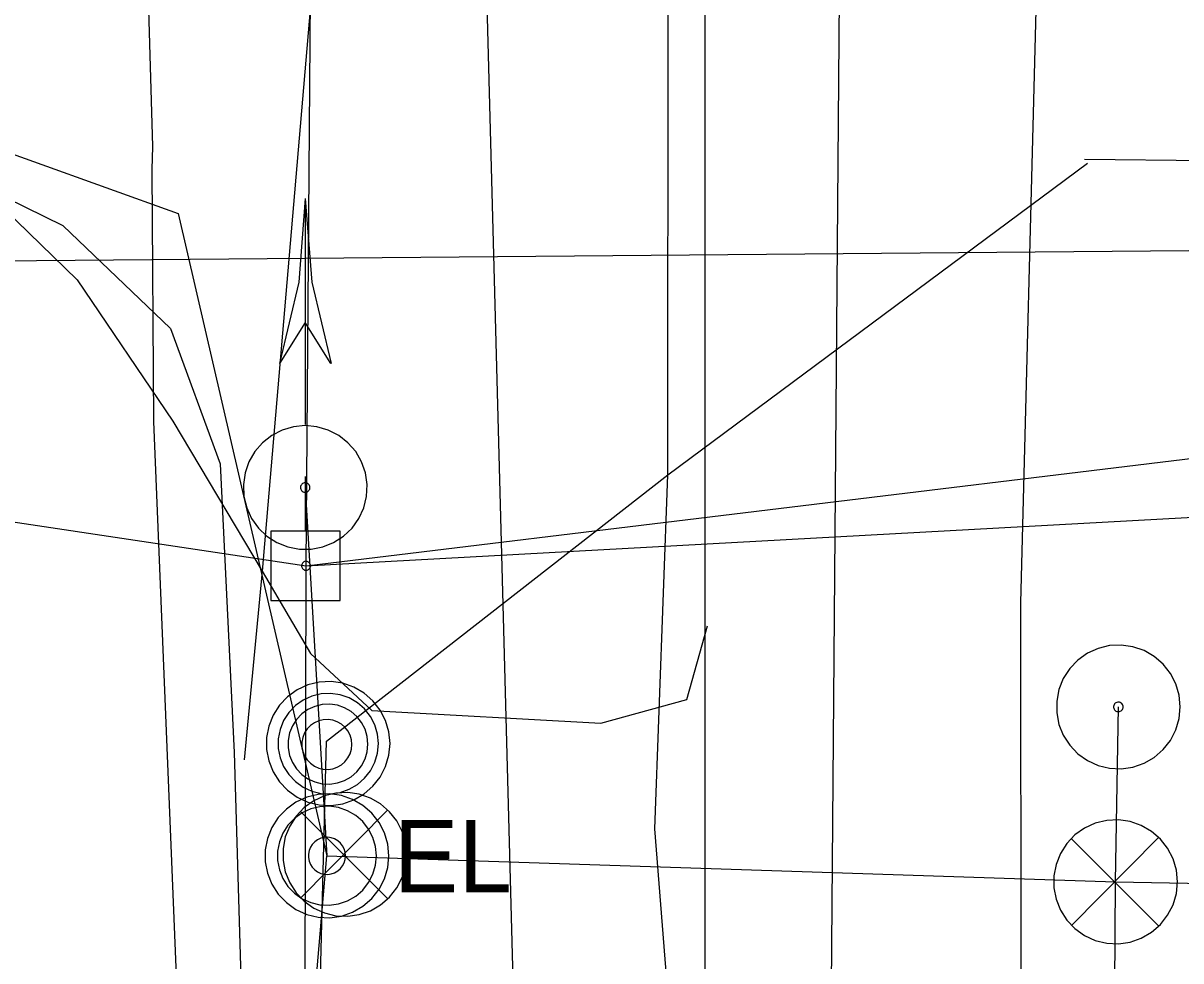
# Model space of a CAD drawing. Extents: x 600849 to 606371, y 330010 to 403088.
# Drawn here: x 602020.6 to 602082.3, y 366045.6 to 366095.5 of the extents above; entities that cross this region are included whole.
import ezdxf

# ---------------------------------------------------------------- set-up
doc = ezdxf.new("R2010")
doc.units = 0
for name, color, linetype in [('E_SIG', 7, 'Continuous'), ('E_UTL_E', 7, 'Continuous'), ('E_UTL_E_UG', 7, 'Continuous'), ('E_UTL_EPowerPole', 7, 'Continuous'), ('E_UTL_FO_UG', 7, 'Continuous'), ('E_UTL_FO_UG_MWFN', 7, 'Continuous'), ('E_UTL_G_UG', 7, 'Continuous'), ('E_UTL_MH', 7, 'Continuous'), ('E_UTL_Overhead', 7, 'Continuous'), ('E_UTL_SAN_UG', 7, 'Continuous'), ('E_UTL_T_UG', 7, 'Continuous'), ('E_UTL_W_UG', 7, 'Continuous')]:
    doc.layers.add(name, color=color, linetype=linetype)

msp = doc.modelspace()

# ---------------------------------------------------------------- linework, layer by layer
at = {"layer": 'E_SIG'}
for points in [[(601988.426, 366091.318), (601994.199, 366090.853), (602005.696, 366093.718), (602028.836, 366085.408), (602036.758, 366051.181)], [(602035.602, 366086.201), (602035.257, 366081.747), (602034.227, 366077.401)], [(602035.602, 366086.201), (602035.948, 366081.747), (602036.978, 366077.401)], [(602035.604, 366086.2), (602035.604, 366074.159)], [(602035.604, 366079.601), (602034.227, 366077.401)], [(602036.975, 366077.401), (602035.604, 366079.601)], [(602035.602, 366074.101), (602034.978, 366074.041), (602034.376, 366073.864), (602033.818, 366073.577), (602033.325, 366073.189), (602032.914, 366072.715), (602032.601, 366072.172), (602032.395, 366071.579), (602032.306, 366070.958), (602032.336, 366070.331), (602032.484, 366069.721), (602032.745, 366069.151), (602033.108, 366068.64), (602033.563, 366068.207), (602034.09, 366067.868), (602034.673, 366067.634), (602035.289, 366067.516), (602035.916, 366067.516), (602036.532, 366067.634), (602037.115, 366067.868), (602037.642, 366068.207), (602038.096, 366068.64), (602038.46, 366069.151), (602038.721, 366069.721), (602038.869, 366070.331), (602038.899, 366070.958), (602038.809, 366071.579), (602038.604, 366072.172), (602038.291, 366072.715), (602037.88, 366073.189), (602037.387, 366073.577), (602036.829, 366073.864), (602036.227, 366074.041), (602035.602, 366074.101)], [(602035.602, 366071.053), (602035.555, 366071.049), (602035.509, 366071.035), (602035.466, 366071.013), (602035.428, 366070.983), (602035.397, 366070.947), (602035.373, 366070.906), (602035.357, 366070.86), (602035.35, 366070.813), (602035.353, 366070.765), (602035.364, 366070.718), (602035.384, 366070.674), (602035.412, 366070.635), (602035.446, 366070.602), (602035.487, 366070.576), (602035.531, 366070.558), (602035.578, 366070.549), (602035.626, 366070.549), (602035.674, 366070.558), (602035.718, 366070.576), (602035.758, 366070.602), (602035.793, 366070.635), (602035.821, 366070.674), (602035.841, 366070.718), (602035.852, 366070.765), (602035.855, 366070.813), (602035.848, 366070.86), (602035.832, 366070.906), (602035.808, 366070.947), (602035.777, 366070.983), (602035.739, 366071.013), (602035.696, 366071.035), (602035.65, 366071.049), (602035.602, 366071.053)], [(602035.602, 366070.8), (602036.758, 366051.181)], [(602082.226, 366059.115), (602082.166, 366059.74), (602081.989, 366060.342), (602081.702, 366060.9), (602081.314, 366061.393), (602080.84, 366061.803), (602080.297, 366062.117), (602079.704, 366062.322), (602079.083, 366062.412), (602078.456, 366062.382), (602077.846, 366062.234), (602077.276, 366061.973), (602076.765, 366061.609), (602076.332, 366061.155), (602075.992, 366060.628), (602075.759, 366060.045), (602075.641, 366059.429), (602075.641, 366058.802), (602075.759, 366058.186), (602075.992, 366057.603), (602076.332, 366057.075), (602076.765, 366056.621), (602077.276, 366056.258), (602077.846, 366055.997), (602078.456, 366055.849), (602079.083, 366055.819), (602079.704, 366055.908), (602080.297, 366056.114), (602080.84, 366056.427), (602081.314, 366056.838), (602081.702, 366057.331), (602081.989, 366057.889), (602082.166, 366058.491), (602082.226, 366059.115)], [(602079.178, 366059.115), (602079.173, 366059.163), (602079.16, 366059.209), (602079.138, 366059.252), (602079.108, 366059.29), (602079.072, 366059.321), (602079.03, 366059.345), (602078.985, 366059.361), (602078.938, 366059.368), (602078.89, 366059.365), (602078.843, 366059.354), (602078.799, 366059.334), (602078.76, 366059.306), (602078.727, 366059.271), (602078.701, 366059.231), (602078.683, 366059.186), (602078.674, 366059.139), (602078.674, 366059.091), (602078.683, 366059.044), (602078.701, 366059), (602078.727, 366058.959), (602078.76, 366058.925), (602078.799, 366058.897), (602078.843, 366058.877), (602078.89, 366058.866), (602078.938, 366058.863), (602078.985, 366058.87), (602079.03, 366058.886), (602079.072, 366058.91), (602079.108, 366058.941), (602079.138, 366058.979), (602079.16, 366059.022), (602079.173, 366059.068), (602079.178, 366059.115)], [(602078.776, 366049.798), (602078.925, 366059.116)], [(602041.007, 366051.255), (602040.947, 366051.88), (602040.771, 366052.482), (602040.483, 366053.039), (602040.095, 366053.532), (602039.621, 366053.943), (602039.078, 366054.257), (602038.485, 366054.462), (602037.864, 366054.551), (602037.237, 366054.522), (602036.628, 366054.374), (602036.057, 366054.113), (602035.546, 366053.749), (602035.113, 366053.295), (602034.774, 366052.767), (602034.541, 366052.185), (602034.422, 366051.569), (602034.422, 366050.942), (602034.541, 366050.326), (602034.774, 366049.743), (602035.113, 366049.215), (602035.546, 366048.761), (602036.057, 366048.397), (602036.628, 366048.137), (602037.237, 366047.989), (602037.864, 366047.959), (602038.485, 366048.048), (602039.078, 366048.253), (602039.621, 366048.567), (602040.095, 366048.978), (602040.483, 366049.471), (602040.771, 366050.029), (602040.947, 366050.631), (602041.007, 366051.255)], [(602039.969, 366053.59), (602035.359, 366048.933)], [(602035.359, 366053.542), (602040.012, 366048.89)], [(602082.076, 366049.798), (602082.016, 366050.423), (602081.839, 366051.025), (602081.552, 366051.582), (602081.164, 366052.075), (602080.69, 366052.486), (602080.147, 366052.8), (602079.554, 366053.005), (602078.933, 366053.094), (602078.306, 366053.065), (602077.696, 366052.917), (602077.126, 366052.656), (602076.615, 366052.292), (602076.182, 366051.838), (602075.843, 366051.31), (602075.609, 366050.728), (602075.491, 366050.112), (602075.491, 366049.484), (602075.609, 366048.868), (602075.843, 366048.286), (602076.182, 366047.758), (602076.615, 366047.304), (602077.126, 366046.94), (602077.696, 366046.68), (602078.306, 366046.532), (602078.933, 366046.502), (602079.554, 366046.591), (602080.147, 366046.796), (602080.69, 366047.11), (602081.164, 366047.521), (602081.552, 366048.014), (602081.839, 366048.572), (602082.016, 366049.174), (602082.076, 366049.798)], [(602081.038, 366052.133), (602076.428, 366047.475)], [(602076.428, 366052.085), (602081.081, 366047.432)], [(602036.758, 366051.181), (602078.776, 366049.798), (602110.386, 366049.218), (602151.426, 366048.008)]]:
    msp.add_lwpolyline(points, dxfattribs=at)
at = {"layer": 'E_UTL_E'}
for points in [[(602040.06, 366051.182), (602040, 366051.807), (602039.823, 366052.409), (602039.536, 366052.966), (602039.148, 366053.459), (602038.674, 366053.87), (602038.13, 366054.184), (602037.538, 366054.389), (602036.917, 366054.478), (602036.29, 366054.448), (602035.68, 366054.301), (602035.11, 366054.04), (602034.599, 366053.676), (602034.166, 366053.222), (602033.826, 366052.694), (602033.593, 366052.112), (602033.475, 366051.496), (602033.475, 366050.868), (602033.593, 366050.252), (602033.826, 366049.67), (602034.166, 366049.142), (602034.599, 366048.688), (602035.11, 366048.324), (602035.68, 366048.064), (602036.29, 366047.916), (602036.917, 366047.886), (602037.538, 366047.975), (602038.13, 366048.18), (602038.674, 366048.494), (602039.148, 366048.905), (602039.536, 366049.398), (602039.823, 366049.956), (602040, 366050.558), (602040.06, 366051.182)], [(602040.06, 366051.182), (602040, 366051.807), (602039.823, 366052.409), (602039.536, 366052.966), (602039.148, 366053.459), (602038.674, 366053.87), (602038.13, 366054.184), (602037.538, 366054.389), (602036.917, 366054.478), (602036.29, 366054.448), (602035.68, 366054.301), (602035.11, 366054.04), (602034.599, 366053.676), (602034.166, 366053.222), (602033.826, 366052.694), (602033.593, 366052.112), (602033.475, 366051.496), (602033.475, 366050.868), (602033.593, 366050.252), (602033.826, 366049.67), (602034.166, 366049.142), (602034.599, 366048.688), (602035.11, 366048.324), (602035.68, 366048.064), (602036.29, 366047.916), (602036.917, 366047.886), (602037.538, 366047.975), (602038.13, 366048.18), (602038.674, 366048.494), (602039.148, 366048.905), (602039.536, 366049.398), (602039.823, 366049.956), (602040, 366050.558), (602040.06, 366051.182)], [(602039.4, 366051.182), (602039.352, 366051.682), (602039.21, 366052.163), (602038.981, 366052.609), (602038.67, 366053.004), (602038.291, 366053.333), (602037.856, 366053.583), (602037.382, 366053.748), (602036.885, 366053.819), (602036.384, 366053.795), (602035.896, 366053.677), (602035.44, 366053.468), (602035.031, 366053.177), (602034.684, 366052.814), (602034.413, 366052.392), (602034.227, 366051.926), (602034.132, 366051.433), (602034.132, 366050.931), (602034.227, 366050.438), (602034.413, 366049.972), (602034.684, 366049.55), (602035.031, 366049.187), (602035.44, 366048.896), (602035.896, 366048.687), (602036.384, 366048.569), (602036.885, 366048.545), (602037.382, 366048.616), (602037.856, 366048.781), (602038.291, 366049.032), (602038.67, 366049.36), (602038.981, 366049.755), (602039.21, 366050.201), (602039.352, 366050.682), (602039.4, 366051.182)], [(602039.4, 366051.182), (602039.352, 366051.682), (602039.21, 366052.163), (602038.981, 366052.609), (602038.67, 366053.004), (602038.291, 366053.333), (602037.856, 366053.583), (602037.382, 366053.748), (602036.885, 366053.819), (602036.384, 366053.795), (602035.896, 366053.677), (602035.44, 366053.468), (602035.031, 366053.177), (602034.684, 366052.814), (602034.413, 366052.392), (602034.227, 366051.926), (602034.132, 366051.433), (602034.132, 366050.931), (602034.227, 366050.438), (602034.413, 366049.972), (602034.684, 366049.55), (602035.031, 366049.187), (602035.44, 366048.896), (602035.896, 366048.687), (602036.384, 366048.569), (602036.885, 366048.545), (602037.382, 366048.616), (602037.856, 366048.781), (602038.291, 366049.032), (602038.67, 366049.36), (602038.981, 366049.755), (602039.21, 366050.201), (602039.352, 366050.682), (602039.4, 366051.182)], [(602037.75, 366051.182), (602037.732, 366051.369), (602037.679, 366051.55), (602037.592, 366051.717), (602037.476, 366051.865), (602037.334, 366051.988), (602037.171, 366052.083), (602036.993, 366052.144), (602036.807, 366052.171), (602036.619, 366052.162), (602036.436, 366052.118), (602036.265, 366052.039), (602036.111, 366051.93), (602035.981, 366051.794), (602035.88, 366051.636), (602035.81, 366051.461), (602035.774, 366051.276), (602035.774, 366051.088), (602035.81, 366050.903), (602035.88, 366050.728), (602035.981, 366050.57), (602036.111, 366050.434), (602036.265, 366050.325), (602036.436, 366050.246), (602036.619, 366050.202), (602036.807, 366050.193), (602036.993, 366050.22), (602037.171, 366050.282), (602037.334, 366050.376), (602037.476, 366050.499), (602037.592, 366050.647), (602037.679, 366050.814), (602037.732, 366050.995), (602037.75, 366051.182)], [(602037.75, 366051.182), (602037.732, 366051.369), (602037.679, 366051.55), (602037.592, 366051.717), (602037.476, 366051.865), (602037.334, 366051.988), (602037.171, 366052.083), (602036.993, 366052.144), (602036.807, 366052.171), (602036.619, 366052.162), (602036.436, 366052.118), (602036.265, 366052.039), (602036.111, 366051.93), (602035.981, 366051.794), (602035.88, 366051.636), (602035.81, 366051.461), (602035.774, 366051.276), (602035.774, 366051.088), (602035.81, 366050.903), (602035.88, 366050.728), (602035.981, 366050.57), (602036.111, 366050.434), (602036.265, 366050.325), (602036.436, 366050.246), (602036.619, 366050.202), (602036.807, 366050.193), (602036.993, 366050.22), (602037.171, 366050.282), (602037.334, 366050.376), (602037.476, 366050.499), (602037.592, 366050.647), (602037.679, 366050.814), (602037.732, 366050.995), (602037.75, 366051.182)]]:
    msp.add_lwpolyline(points, dxfattribs=at)
at = {"layer": 'E_UTL_E_UG'}
for points in [[(602027.544, 366074.322), (602027.442, 366087.738), (602027.475, 366088.975), (602025.76, 366147.939), (602026.072, 366195.193), (602026.131, 366221.148), (602028.283, 366255.024), (602029.211, 366318.43)], [(602025.696, 365850.82), (602023.265, 365911.581), (602023.572, 365949.398), (602025.447, 365964.164), (602028.847, 365997.344), (602030.134, 366004.867), (602029.485, 366026.564), (602027.544, 366074.322)], [(602026.846, 365912.978), (602029.696, 365970.198), (602029.826, 365970.208), (602036.758, 366051.181)], [(602077.668, 365041.362), (602080.637, 365050.177), (602084.27, 365078.211), (602086.597, 365119.116), (602092.509, 365157.102), (602092.615, 365161.015), (602093.701, 365166.451), (602097.817, 365228.483), (602099.72, 365306.859), (602099.572, 365307.849), (602078.175, 365398.692), (602101.34, 365598.662), (602081.776, 365780.505), (602081.663, 365785.812), (602086.649, 365937.445), (602085.006, 365946.575), (602078.55, 366013.476), (602078.776, 366049.798)]]:
    msp.add_lwpolyline(points, dxfattribs=at)
at = {"layer": 'E_UTL_EPowerPole'}
for points in [[(602035.615, 366068.476), (602035.615, 366071.385)], [(602037.459, 366068.476), (602033.771, 366068.476)], [(602033.771, 366068.476), (602033.771, 366064.785)], [(602037.459, 366064.785), (602037.459, 366068.476)], [(602035.885, 366066.634), (602035.881, 366066.679), (602035.868, 366066.722), (602035.848, 366066.763), (602035.82, 366066.798), (602035.785, 366066.828), (602035.746, 366066.851), (602035.703, 366066.865), (602035.658, 366066.872), (602035.613, 366066.87), (602035.569, 366066.859), (602035.528, 366066.84), (602035.491, 366066.814), (602035.46, 366066.781), (602035.435, 366066.743), (602035.418, 366066.701), (602035.41, 366066.656), (602035.41, 366066.611), (602035.418, 366066.567), (602035.435, 366066.524), (602035.46, 366066.486), (602035.491, 366066.453), (602035.528, 366066.427), (602035.569, 366066.408), (602035.613, 366066.398), (602035.658, 366066.396), (602035.703, 366066.402), (602035.746, 366066.417), (602035.785, 366066.439), (602035.82, 366066.469), (602035.848, 366066.505), (602035.868, 366066.545), (602035.881, 366066.589), (602035.885, 366066.634)], [(602033.771, 366064.785), (602037.459, 366064.785)]]:
    msp.add_lwpolyline(points, dxfattribs=at)
at = {"layer": 'E_UTL_FO_UG'}
msp.add_lwpolyline([(602033.003, 366328.614), (602033.699, 366281.193), (602033.271, 366241.396), (602031.572, 366200.107), (602031.572, 366199.098), (602032.827, 366152.729), (602036.171, 366129.31), (602036.123, 366099.205), (602033.316, 366066.349), (602032.347, 366056.304)], dxfattribs=at)
at = {"layer": 'E_UTL_FO_UG_MWFN'}
msp.add_lwpolyline([(601630.827, 366088.051), (601695.261, 366088.47), (601737.718, 366088.541), (601780.392, 366088.547), (601820.342, 366087.517), (601861.015, 366088.823), (601871.134, 366087.293), (601912.949, 366087.069), (601951.658, 366087.552), (601989.969, 366088.147), (602007.279, 366088.143), (602016.629, 366087.722), (602022.691, 366084.764), (602028.433, 366079.277), (602031.075, 366072.056), (602031.819, 366056.692), (602032.789, 366023.708), (602031.957, 365991.273), (602030.318, 365959.766), (602030.841, 365929.532), (602028.453, 365917.152)], dxfattribs=at)
at = {"layer": 'E_UTL_G_UG'}
msp.add_lwpolyline([(602072.558, 365506.484), (602072.913, 365581.505), (602072.855, 365590.984), (602073.546, 365667.577), (602074.413, 365764.896), (602074.825, 365837.034), (602073.806, 365881.048), (602074.112, 365897.583), (602073.466, 365906.398), (602074.573, 365951.95), (602072.846, 365970.288), (602073.797, 365985.881), (602073.721, 366064.655), (602076.684, 366178.7), (602072.706, 366194.938), (602072.506, 366200.968)], dxfattribs=at)
at = {"layer": 'E_UTL_MH'}
for points in [[(602040.122, 366057.165), (602040.062, 366057.79), (602039.885, 366058.392), (602039.598, 366058.949), (602039.21, 366059.442), (602038.736, 366059.853), (602038.193, 366060.167), (602037.6, 366060.372), (602036.979, 366060.461), (602036.352, 366060.431), (602035.742, 366060.284), (602035.172, 366060.023), (602034.661, 366059.659), (602034.228, 366059.205), (602033.889, 366058.677), (602033.655, 366058.095), (602033.537, 366057.479), (602033.537, 366056.851), (602033.655, 366056.235), (602033.889, 366055.653), (602034.228, 366055.125), (602034.661, 366054.671), (602035.172, 366054.307), (602035.742, 366054.047), (602036.352, 366053.899), (602036.979, 366053.869), (602037.6, 366053.958), (602038.193, 366054.163), (602038.736, 366054.477), (602039.21, 366054.888), (602039.598, 366055.381), (602039.885, 366055.939), (602040.062, 366056.541), (602040.122, 366057.165)], [(602039.506, 366057.161), (602039.458, 366057.667), (602039.314, 366058.156), (602039.081, 366058.608), (602038.767, 366059.008), (602038.382, 366059.341), (602037.941, 366059.596), (602037.461, 366059.762), (602036.957, 366059.834), (602036.448, 366059.81), (602035.954, 366059.69), (602035.491, 366059.479), (602035.077, 366059.184), (602034.725, 366058.815), (602034.45, 366058.387), (602034.261, 366057.915), (602034.165, 366057.415), (602034.165, 366056.906), (602034.261, 366056.407), (602034.45, 366055.934), (602034.725, 366055.506), (602035.077, 366055.138), (602035.491, 366054.843), (602035.954, 366054.631), (602036.448, 366054.511), (602036.957, 366054.487), (602037.461, 366054.559), (602037.941, 366054.726), (602038.382, 366054.98), (602038.767, 366055.313), (602039.081, 366055.713), (602039.314, 366056.166), (602039.458, 366056.654), (602039.506, 366057.161)], [(602038.943, 366057.132), (602038.905, 366057.535), (602038.791, 366057.923), (602038.605, 366058.283), (602038.355, 366058.601), (602038.049, 366058.866), (602037.698, 366059.069), (602037.316, 366059.201), (602036.915, 366059.259), (602036.511, 366059.239), (602036.118, 366059.144), (602035.75, 366058.976), (602035.42, 366058.741), (602035.14, 366058.448), (602034.922, 366058.108), (602034.771, 366057.732), (602034.695, 366057.334), (602034.695, 366056.93), (602034.771, 366056.532), (602034.922, 366056.156), (602035.14, 366055.816), (602035.42, 366055.523), (602035.75, 366055.288), (602036.118, 366055.12), (602036.511, 366055.025), (602036.915, 366055.005), (602037.316, 366055.063), (602037.698, 366055.195), (602038.049, 366055.398), (602038.355, 366055.663), (602038.605, 366055.981), (602038.791, 366056.341), (602038.905, 366056.729), (602038.943, 366057.132)], [(602038.088, 366057.117), (602038.064, 366057.369), (602037.992, 366057.612), (602037.876, 366057.837), (602037.72, 366058.036), (602037.528, 366058.202), (602037.309, 366058.328), (602037.07, 366058.411), (602036.819, 366058.447), (602036.566, 366058.435), (602036.32, 366058.375), (602036.09, 366058.27), (602035.883, 366058.123), (602035.709, 366057.94), (602035.572, 366057.727), (602035.478, 366057.492), (602035.43, 366057.243), (602035.43, 366056.99), (602035.478, 366056.741), (602035.572, 366056.506), (602035.709, 366056.293), (602035.883, 366056.11), (602036.09, 366055.963), (602036.32, 366055.858), (602036.566, 366055.798), (602036.819, 366055.786), (602037.07, 366055.822), (602037.309, 366055.905), (602037.528, 366056.032), (602037.72, 366056.197), (602037.876, 366056.397), (602037.992, 366056.622), (602038.064, 366056.865), (602038.088, 366057.117)]]:
    msp.add_lwpolyline(points, dxfattribs=at)
at = {"layer": 'E_UTL_Overhead'}
for points in [[(602023.801, 363946.924), (602023.982, 364037.981), (602025.572, 364145.304), (602025.828, 364287.756), (602027.164, 364559.331), (602028.919, 364756.039), (602029.031, 364834.911), (602029.559, 364946.125), (602030.412, 365117.165), (602031.914, 365287.509), (602032.132, 365415.233), (602033.07, 365577.346), (602034.206, 365759.49), (602035.292, 365915.558), (602035.647, 366066.634), (602037.153, 366259.197), (602038.136, 366378.167), (602037.527, 366468.16), (602038.302, 366629.605), (602038.449, 366764.668), (602038.704, 366805.211), (602049.621, 366998.368), (602049.621, 367041.986)], [(601249.697, 366078.678), (601344.647, 366080.228), (601543.427, 366080.928), (601669.702, 366081.277), (601780.711, 366081.683), (601890.314, 366081.762), (601961.156, 366077.768), (602035.647, 366066.634), (602180.903, 366084.275), (602295.599, 366080.894), (602343.199, 366078.847), (602370.73, 366078.196), (602583.875, 366035.307), (602949.188, 366030.153), (603200.823, 366090.918), (603316.503, 366099.669), (603443.007, 366096.248), (603471.343, 366095.248), (603557.263, 366094.428), (603700.377, 366092.154), (603857.888, 366090.591), (604035.115, 366088.929), (604164.86, 366086.711)], [(601890.314, 366081.762), (602180.903, 366084.275)], [(602035.647, 366066.634), (602295.599, 366080.894)]]:
    msp.add_lwpolyline(points, dxfattribs=at)
at = {"layer": 'E_UTL_SAN_UG'}
msp.add_line((602061.551, 365787.838), (602064.666, 366169.368), dxfattribs=at)
at = {"layer": 'E_UTL_T_UG'}
for points in [[(602054.232, 366052.624), (602054.926, 366071.478), (602055.016, 366193.588), (602055.536, 366275.027), (602056.569, 366340.775), (602054.266, 366414.307), (602053.316, 366441.827), (602043.236, 366486.357), (602043.206, 366537.127), (602045.246, 366623.557), (602047.986, 366738.637), (602064.046, 366766.746), (602068.926, 366835.486), (602069.666, 367130.076), (602069.696, 367272.165), (602071.106, 367342.065), (602053.706, 367377.795), (602052.826, 367414.485), (602054.996, 367446.345), (602068.496, 367451.935), (602069.826, 367467.275), (602072.566, 367538.654)], [(602055.975, 365936.12), (602056.903, 365936.934), (602056.903, 366441.074), (602045.728, 366486.575), (602043.206, 366537.127)], [(601622.725, 366080.18), (601675.13, 366077.134), (601732.276, 366080.301), (601797.807, 366077.96), (601830.833, 366076.761), (601834.119, 366078.019), (601838.228, 366080.601), (601844.253, 366085.232), (601865.135, 366088.865), (601884.424, 366090.492), (601900.746, 366091.268), (601952.433, 366091.486), (602004.711, 366092.284), (602011.353, 366091.517), (602017.631, 366087.508), (602023.452, 366081.86), (602028.54, 366074.33), (602033.316, 366066.349), (602035.882, 366061.968), (602039.146, 366058.922), (602051.356, 366058.246), (602055.931, 366059.51), (602057.033, 366063.426)], [(602036.736, 366057.295), (602054.926, 366071.478), (602077.276, 366088.088)], [(602077.116, 366088.298), (602167.886, 366087.148), (602223.016, 366088.088), (602291.535, 366086.188), (602373.635, 366084.288), (602509.945, 366076.818), (602670.585, 366073.078), (602776.074, 366070.688), (602857.724, 366069.768), (602902.664, 366069.308), (602964.994, 366069.178), (603035.544, 366069.598), (603104.024, 366068.298)], [(602024.303, 365571.555), (602036.736, 366057.295)], [(602055.975, 365936.12), (602056.293, 365961.404), (602055.505, 366036.491), (602054.232, 366052.624)]]:
    msp.add_lwpolyline(points, dxfattribs=at)
at = {"layer": 'E_UTL_W_UG'}
msp.add_lwpolyline([(602046.747, 366041.93), (602042.576, 366198.348)], dxfattribs=at)

# ---------------------------------------------------------------- texts
at = {"layer": 'E_UTL_E'}
msp.add_text('EL', height=3.8491, dxfattribs=at).set_placement((602040.324, 366049.236))
msp.add_text('EL', height=3.8491, dxfattribs=at).set_placement((602040.324, 366049.236))

doc.saveas('drawing.dxf')
